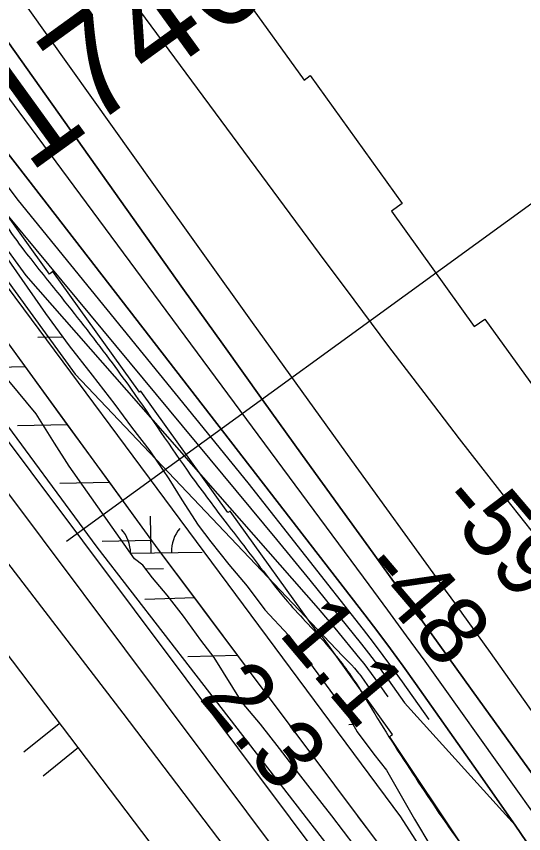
# Model space of a CAD drawing. Extents: x 3892998 to 3931244, y 278583 to 304547.
# Drawn here: x 3911439 to 3911934, y 288119 to 288917 of the extents above; entities that cross this region are included whole.
import ezdxf

# ---------------------------------------------------------------- set-up
doc = ezdxf.new("R2010")
doc.units = 0
for name, color, linetype in [('V-LEVE-TOET', 7, 'Continuous'), ('V-RIVR-EDGE', 7, 'Continuous'), ('V-RIVR-RANG', 7, 'Continuous'), ('V-ROAD-CNTR', 7, 'Continuous'), ('V-RRAP-FSHR', 7, 'Continuous'), ('V-RRAP-RVMT', 7, 'Continuous'), ('V-SURV-IDEN', 7, 'Continuous'), ('V-SURV-LINE', 7, 'Continuous'), ('V-TOPO-DPTH', 7, 'Continuous'), ('V-TOPO-MAJR', 7, 'Continuous'), ('V-TOPO-MINR', 7, 'Continuous'), ('V-TOPO-WATR', 7, 'Continuous'), ('V-WETL-SWMP', 7, 'Continuous')]:
    doc.layers.add(name, color=color, linetype=linetype)

msp = doc.modelspace()

# ---------------------------------------------------------------- linework, layer by layer
at = {"layer": 'V-LEVE-TOET'}
for points in [[(3910461.33, 289811.84), (3910628.36, 289591.3), (3910849.12, 289281.45), (3911091.81, 288969.64), (3911307.85, 288682.5), (3911517.23, 288398.5), (3911743.07, 288106.66), (3911912.06, 287856.35), (3912092.06, 287562.14), (3912212.05, 287361.96), (3912215.58, 287348.24), (3912217.56, 287327.47), (3912216.78, 287307.88), (3912213.65, 287294.56), (3912212.87, 287280.06), (3912210.53, 287267.13), (3912206.62, 287249.1), (3912208.19, 287229.11), (3912212.51, 287213.84), (3912244.72, 287037.12), (3912258.46, 286987.36), (3912297.39, 286872.29), (3912299.97, 286844.45)], [(3910378.46, 289800.36), (3910604.3, 289498.34), (3910825.83, 289187.7), (3910970.9, 289000.06), (3911108.14, 288812.82), (3911171.65, 288734.86), (3911181.06, 288722.33), (3911187.73, 288714.89), (3911192.82, 288707.84), (3911200.67, 288696.08), (3911205.76, 288690.6), (3911212.04, 288681.59), (3911221.84, 288665.53), (3911335.16, 288506.09), (3911542.57, 288236.2), (3911714.3, 288010.56), (3911862.91, 287789.62), (3911999.38, 287569.46), (3912128.39, 287357.13)]]:
    msp.add_lwpolyline(points, dxfattribs=at)
at = {"layer": 'V-RIVR-EDGE'}
msp.add_spline([(3909865.84, 290928.21), (3909862.62, 290923.11), (3909860.68, 290922.62), (3909860.67, 290920.68), (3909870.35, 290905.12), (3909881.93, 290877.89), (3909893.54, 290856.5), (3909906.13, 290843.84), (3909921.61, 290817.58), (3909937.09, 290794.71), (3909948.22, 290777.2), (3909977.73, 290734.39), (3910003.37, 290694.51), (3910040.65, 290645.85), (3910078.4, 290595.25), (3910114.21, 290544.17), (3910151.48, 290493.58), (3910181.95, 290444.45), (3910200.82, 290413.32), (3910226.93, 290368.58), (3910256.93, 290323.83), (3910278.7, 290289.3), (3910307.74, 290250.37), (3910325.16, 290226.53), (3910363.87, 290167.19), (3910391.44, 290124.87), (3910427.73, 290068.94), (3910449.5, 290036.83), (3910504.18, 289956.56), (3910522.07, 289926.9), (3910550.12, 289879.72), (3910562.21, 289857.35), (3910573.34, 289842.27), (3910610.65, 289806.73), (3910620.82, 289794.07), (3910623.21, 289779.99), (3910634.83, 289764.42), (3910664.83, 289724.03), (3910692.43, 289689.49), (3910710.83, 289668.07), (3910721.01, 289660.28), (3910770.89, 289605.28), (3910782.51, 289588.74), (3910807.66, 289548.37), (3910835.72, 289503.62), (3910862.83, 289470.04), (3910892.35, 289425.78), (3910920.41, 289383.46), (3910947.99, 289342.6), (3910968.78, 289304.67), (3911000.23, 289260.88), (3911019.59, 289231.7), (3911055.91, 289191.3), (3911085.45, 289159.66), (3911118.86, 289116.84), (3911139.19, 289091.05), (3911160.97, 289062.35), (3911184.19, 289025.87), (3911223.42, 288981.58), (3911281.53, 288916.36), (3911313, 288876.94), (3911328.5, 288859.42), (3911346.41, 288837.53), (3911371.58, 288801.04), (3911404.48, 288751.91), (3911426.73, 288715.43), (3911446.57, 288687.7), (3911479.01, 288646.83), (3911529.35, 288582.12), (3911550.65, 288552.92), (3911609.2, 288468.28), (3911644.54, 288421.09), (3911676.97, 288378.76), (3911701.17, 288348.1), (3911741.37, 288303.81), (3911770.9, 288264.88), (3911788.8, 288235.7), (3911834.27, 288164.69), (3911857.49, 288130.15), (3911884.6, 288092.69), (3911915.56, 288045.51), (3911921.85, 288035.78), (3911928.64, 288029.93), (3911972.62, 287945.81), (3911992.92, 287906.42), (3912000.64, 287886.98), (3912014.67, 287866.55), (3912026.77, 287848.06), (3912066.44, 287785.32), (3912084.8, 287750.79), (3912094.47, 287732.8), (3912094.94, 287726), (3912096.85, 287711.43), (3912096.35, 287704.63), (3912095.36, 287700.26), (3912088.55, 287695.91), (3912085.64, 287696.89), (3912073.03, 287702.26), (3912062.35, 287706.17), (3912054.1, 287706.19), (3912051.18, 287704.26), (3912049.22, 287697.95), (3912054.05, 287685.8), (3912068.56, 287663.91), (3912113.05, 287586.58), (3912136.73, 287540.87), (3912153.66, 287513.63), (3912163.84, 287503.9), (3912187.57, 287479.56), (3912207.42, 287453.28), (3912216.14, 287445.98), (3912226.8, 287436.24), (3912240.84, 287416.78), (3912253.42, 287397.81), (3912271.31, 287366.2), (3912283.87, 287341.4), (3912284.84, 287338.97), (3912290.18, 287337.98), (3912303.79, 287344.26), (3912317.4, 287350.54), (3912319.83, 287350.54), (3912322.75, 287350.53), (3912327.59, 287345.66), (3912328.54, 287338.37), (3912335.79, 287321.36), (3912348.36, 287299.96), (3912369.18, 287275.14), (3912380.33, 287265.4), (3912402.15, 287253.21), (3912416.69, 287243.46), (3912434.16, 287238.07), (3912456.94, 287220.05), (3912481.62, 287183.56), (3912501.93, 287148.06), (3912512.56, 287124.73), (3912531.4, 287085.83), (3912550.27, 287059.56), (3912569.64, 287034.26), (3912593.34, 286996.8), (3912613.67, 286968.1), (3912632.04, 286936.49), (3912645.1, 286912.66), (3912660.58, 286888.83), (3912675.09, 286867.42), (3912698.32, 286835.31), (3912720.05, 286784.75), (3912736.96, 286747.81), (3912742.28, 286740.02), (3912755.33, 286715.22), (3912761.6, 286696.75), (3912774.14, 286660.3), (3912779.9, 286635.52), (3912793.38, 286585.46), (3912797.22, 286569.43), (3912803.96, 286543.67), (3912804.41, 286532.02)], degree=3, dxfattribs=at)
at = {"layer": 'V-RIVR-RANG'}
msp.add_line((3911487.51, 288404.3), (3912021.53, 288792.14), dxfattribs=at)
at = {"layer": 'V-ROAD-CNTR'}
for points in [[(3911451.9, 288264.76), (3911143.16, 288672.01)], [(3911741.6, 287882.64), (3911451.9, 288264.76)], [(3911445.95, 288198.52), (3911480.37, 288226.41)], [(3911464.84, 288175.22), (3911499.25, 288203.1)]]:
    msp.add_lwpolyline(points, dxfattribs=at)
at = {"layer": 'V-RRAP-FSHR'}
for p, q in [((3911447.35, 288574.63), (3911398.52, 288573.68)), ((3911488.6, 288518.08), (3911439.77, 288517.13)), ((3911529.85, 288461.52), (3911481.03, 288460.58)), ((3911571.1, 288404.97), (3911522.28, 288404.03)), ((3911612.94, 288348.85), (3911564.13, 288347.31)), ((3911654.88, 288292.81), (3911606.07, 288291.26))]:
    msp.add_line(p, q, dxfattribs=at)
for points in [[(3906808.74, 295087.99), (3907517.52, 294079.97), (3908118.59, 293281.66), (3908235.46, 293171.33), (3908399.7, 292987.45), (3908497.62, 292843.41), (3908620.81, 292699.37), (3908781.89, 292472.59), (3908840.15, 292360.99), (3908947.12, 292209.3), (3909156.95, 291945.83), (3909268.04, 291726.28), (3910057.13, 290568.32), (3910757.48, 289562.21), (3911229.42, 288921.63), (3911814.1, 288135.16), (3912099.79, 287690.36), (3912357.66, 287495.41), (3912493.3, 287323.29)], [(3911447.35, 288574.63), (3911412.62, 288622.24), (3911405.7, 288630.88)], [(3911793.39, 288107.71), (3911577.3, 288396.46), (3911412.62, 288622.24)], [(3911488.6, 288518.08), (3911447.35, 288574.63)], [(3911529.85, 288461.52), (3911488.6, 288518.08)], [(3911571.1, 288404.97), (3911529.85, 288461.52)], [(3911655.98, 288291.34), (3911654.88, 288292.81), (3911612.94, 288348.85), (3911577.3, 288396.46), (3911571.1, 288404.97)], [(3911780.7, 288124.68), (3911772.41, 288135.75)], [(3911821.91, 288068.1), (3911820.58, 288069.96), (3911793.39, 288107.71), (3911780.7, 288124.68)]]:
    msp.add_lwpolyline(points, dxfattribs=at)
at = {"layer": 'V-RRAP-RVMT'}
for p, q in [((3911642.08, 288962.53), (3911719.69, 288854.53)), ((3911719.69, 288854.53), (3911725.84, 288858.97)), ((3911725.84, 288858.97), (3911815.51, 288734.19)), ((3911470.9, 288665.16), (3911388.25, 288780.18)), ((3911815.51, 288734.19), (3911805, 288726.66)), ((3911805, 288726.66), (3911886.04, 288613.84)), ((3911474.3, 288667.59), (3911470.9, 288665.16)), ((3911558.92, 288549.81), (3911474.3, 288667.59)), ((3911886.04, 288613.84), (3911896.49, 288621.2)), ((3911896.49, 288621.2), (3911980.95, 288503.58)), ((3911560.23, 288550.75), (3911558.92, 288549.81)), ((3911645.38, 288432.27), (3911560.23, 288550.75)), ((3911647.38, 288433.73), (3911645.38, 288432.27)), ((3911733.02, 288314.55), (3911647.38, 288433.73)), ((3911734.34, 288315.48), (3911733.02, 288314.55)), ((3911806.13, 288215.5), (3911734.34, 288315.48)), ((3911803.35, 288213.66), (3911806.13, 288215.5)), ((3911880.59, 288097.84), (3911803.35, 288213.66))]:
    msp.add_line(p, q, dxfattribs=at)
at = {"layer": 'V-SURV-LINE'}
for points in [[(3911249.49, 288742.88), (3911807.16, 287998.89)], [(3911783.17, 287980.88), (3911225.5, 288724.87)]]:
    msp.add_lwpolyline(points, dxfattribs=at)
at = {"layer": 'V-TOPO-DPTH'}
for points in [[(3911925.9, 288126.85), (3911885.72, 288184.51), (3911828.71, 288265.2), (3911816.56, 288282.18), (3911804.27, 288299.06), (3911791.77, 288315.78), (3911779.14, 288332.41), (3911449.71, 288757.87), (3911422.3, 288792.59), (3911395.21, 288827.56), (3911368.6, 288862.91), (3911342.32, 288898.5), (3911277.9, 288987.01), (3911219.92, 289067.22), (3911162.27, 289147.68), (3911105.14, 289228.51), (3911048.36, 289309.58), (3910742.08, 289749.85), (3910741.25, 289751.04), (3910740.42, 289752.24), (3910737.92, 289755.8), (3910736.25, 289758.18), (3910735.41, 289759.37), (3910292.55, 290389.03)], [(3910555.26, 289949.43), (3910605.96, 289876.17), (3910673.59, 289778.48), (3910690.48, 289754.07), (3910707.37, 289729.66), (3910724.25, 289705.25), (3910741.13, 289680.83), (3910829.7, 289552.66), (3910891.17, 289464.38), (3910953.06, 289376.39), (3911015.57, 289288.85), (3911078.51, 289201.6), (3911404.96, 288752.45), (3911692.85, 288405.95), (3911725.28, 288366.32), (3911775.72, 288303.68), (3911782.54, 288295.05), (3911789.25, 288286.33), (3911795.79, 288277.49), (3911802.23, 288268.57), (3911817.89, 288246.4), (3911925.9, 288126.85)], [(3912243.26, 287639.83), (3912042.86, 287951.48), (3912004.47, 288010.34), (3911965.56, 288068.85), (3911925.9, 288126.85), (3911885.72, 288184.51), (3911828.71, 288265.2), (3911816.56, 288282.18), (3911804.27, 288299.06), (3911791.77, 288315.78), (3911779.14, 288332.41), (3911449.71, 288757.87), (3911422.3, 288792.59), (3911395.21, 288827.56), (3911368.6, 288862.91), (3911342.32, 288898.5), (3911277.9, 288987.01)], [(3912424.78, 287515.4), (3912321.4, 287653.7), (3912312.93, 287665.07), (3912304.5, 287676.46), (3912296.11, 287687.88), (3912287.74, 287699.32), (3912242.37, 287761.65), (3912211.38, 287804.29), (3912180.43, 287846.97), (3912149.56, 287889.7), (3912118.73, 287932.47), (3911884.03, 288258.64), (3911859.88, 288292.15), (3911835.72, 288325.65), (3911811.51, 288359.12), (3911787.28, 288392.57), (3911757.3, 288433.9), (3911718.14, 288488.06), (3911679.09, 288542.3), (3911640.2, 288596.65), (3911601.41, 288651.08), (3911381.97, 288959.97)], [(3912424.78, 287515.4), (3912321.4, 287653.7), (3912312.93, 287665.07), (3912304.5, 287676.46), (3912296.11, 287687.88), (3912287.74, 287699.32), (3912242.37, 287761.65), (3912211.38, 287804.29), (3912180.43, 287846.97), (3912149.56, 287889.7), (3912118.73, 287932.47), (3911884.03, 288258.64), (3911859.88, 288292.15), (3911835.72, 288325.65), (3911811.51, 288359.12), (3911787.28, 288392.57), (3911757.3, 288433.9), (3911718.14, 288488.06), (3911679.09, 288542.3), (3911640.2, 288596.65), (3911601.41, 288651.08), (3911381.97, 288959.97)], [(3911368.02, 288922.76), (3911386.19, 288897.9), (3911404.39, 288873.08), (3911422.65, 288848.29), (3911440.95, 288823.54), (3911783.09, 288361.72), (3911801.38, 288336.89), (3911819.58, 288312.01), (3911837.65, 288287.02), (3911855.63, 288261.97), (3911960.51, 288115.04), (3912014.54, 288038.95), (3912068.32, 287962.69), (3912121.73, 287886.16), (3912174.88, 287809.46), (3912246.92, 287704.94), (3912263.89, 287680.38), (3912280.9, 287655.85), (3912297.97, 287631.36), (3912315.07, 287606.89), (3912334.93, 287578.56)], [(3911368.02, 288922.76), (3911386.19, 288897.9), (3911404.39, 288873.08), (3911422.65, 288848.29), (3911440.95, 288823.54), (3911783.09, 288361.72), (3911801.38, 288336.89), (3911819.58, 288312.01), (3911837.65, 288287.02), (3911855.63, 288261.97), (3911960.51, 288115.04), (3912014.54, 288038.95), (3912068.32, 287962.69), (3912121.73, 287886.16), (3912174.88, 287809.46), (3912246.92, 287704.94), (3912263.89, 287680.38), (3912280.9, 287655.85), (3912297.97, 287631.36), (3912315.07, 287606.89), (3912334.93, 287578.56), (3912431.2, 287506.73)]]:
    msp.add_lwpolyline(points, dxfattribs=at)
at = {"layer": 'V-TOPO-MAJR'}
msp.add_lwpolyline([(3911429.7, 288953.49), (3911572.64, 288752.65), (3911620.79, 288685.16), (3911669.05, 288617.75), (3911717.46, 288550.45), (3911765.98, 288483.22), (3911852.33, 288363.88), (3911857.74, 288356.38), (3911863.16, 288348.88), (3911868.57, 288341.37), (3911873.97, 288333.86), (3911901.47, 288295.58), (3911920.53, 288268.86), (3911939.47, 288242.06), (3911958.25, 288215.14), (3911976.9, 288188.14), (3912131.32, 287963.14)], dxfattribs=at)
at = {"layer": 'V-TOPO-MINR'}
for points in [[(3910470.75, 290037.41), (3910655.69, 289768.51), (3910673.04, 289743.28), (3910690.39, 289718.07), (3910707.75, 289692.85), (3910725.11, 289667.64), (3910769.3, 289603.5), (3910808.97, 289546.38), (3910848.93, 289489.45), (3910889.31, 289432.83), (3910929.97, 289376.4), (3911447.73, 288663.68), (3911733.38, 288338.54), (3911749.73, 288319.21), (3911774.26, 288289.51), (3911778.07, 288284.79), (3911781.81, 288280.02), (3911785.43, 288275.16), (3911788.99, 288270.25), (3911801.6, 288252.39)], [(3910555.26, 289949.43), (3910605.96, 289876.17), (3910673.59, 289778.48), (3910690.48, 289754.07), (3910707.37, 289729.66), (3910724.25, 289705.25), (3910741.13, 289680.83), (3910829.7, 289552.66), (3910891.17, 289464.38), (3910953.06, 289376.39), (3911015.57, 289288.85), (3911078.51, 289201.6), (3911404.96, 288752.45), (3911692.85, 288405.95), (3911725.28, 288366.32), (3911775.72, 288303.68), (3911782.54, 288295.05), (3911789.25, 288286.33), (3911795.79, 288277.49), (3911802.23, 288268.57), (3911817.89, 288246.4)], [(3910592.37, 289930.01), (3910618.71, 289892.22), (3910645.05, 289854.43), (3910671.39, 289816.65), (3910678.57, 289806.35), (3910701.31, 289773.7), (3910724.03, 289741.04), (3910746.73, 289708.36), (3910769.41, 289675.67), (3910890.21, 289501.41), (3910973.68, 289381.87), (3911057.7, 289262.71), (3911142.51, 289144.12), (3911227.87, 289025.91), (3911369.11, 288831.69), (3911404.47, 288784.14), (3911440.49, 288737.1), (3911664.74, 288461.17), (3911777.35, 288317.99), (3911787.11, 288305.38), (3911796.74, 288292.68), (3911806.17, 288279.83), (3911815.47, 288266.88), (3911841.52, 288230.02)], [(3911474.04, 289037.88), (3911734.33, 288685.42), (3911768.21, 288639.88), (3911802.31, 288594.51), (3911836.73, 288549.39), (3911871.37, 288504.43), (3911892.19, 288477.61), (3911916.68, 288446.26), (3911941.3, 288415.02), (3911966.11, 288383.93), (3911991.06, 288352.94), (3912018.23, 288319.41), (3912056.48, 288271.45), (3912094.24, 288223.1), (3912131.26, 288174.18), (3912167.78, 288124.89), (3912377.1, 287837.72), (3912399.07, 287807.95)], [(3911277.9, 288987.01), (3911342.32, 288898.5), (3911368.6, 288862.91), (3911395.21, 288827.56), (3911422.3, 288792.59), (3911449.71, 288757.87), (3911779.14, 288332.41), (3911791.77, 288315.78), (3911804.27, 288299.06), (3911816.56, 288282.18), (3911828.71, 288265.2), (3911885.72, 288184.51), (3911925.9, 288126.85), (3911965.56, 288068.85), (3912004.47, 288010.34), (3912042.86, 287951.48), (3912243.26, 287639.83)], [(3911381.97, 288959.97), (3911601.41, 288651.08), (3911640.2, 288596.65), (3911679.09, 288542.3), (3911718.14, 288488.06), (3911757.3, 288433.9), (3911787.28, 288392.57), (3911811.51, 288359.12), (3911835.72, 288325.65), (3911859.88, 288292.15), (3911884.03, 288258.64), (3912118.73, 287932.47), (3912149.56, 287889.7), (3912180.43, 287846.97), (3912211.38, 287804.29), (3912242.37, 287761.65), (3912287.74, 287699.32), (3912296.11, 287687.88), (3912304.5, 287676.46), (3912312.93, 287665.07), (3912321.4, 287653.7), (3912424.78, 287515.4)], [(3911368.02, 288922.76), (3911386.19, 288897.9), (3911404.39, 288873.08), (3911422.65, 288848.29), (3911440.95, 288823.54), (3911783.09, 288361.72), (3911801.38, 288336.89), (3911819.58, 288312.01), (3911837.65, 288287.02), (3911855.63, 288261.97), (3911960.51, 288115.04), (3912014.54, 288038.95), (3912068.32, 287962.69), (3912121.73, 287886.16), (3912174.88, 287809.46), (3912246.92, 287704.94), (3912263.89, 287680.38), (3912280.9, 287655.85), (3912297.97, 287631.36), (3912315.07, 287606.89), (3912334.93, 287578.56)]]:
    msp.add_lwpolyline(points, dxfattribs=at)
at = {"layer": 'V-TOPO-WATR'}
msp.add_lwpolyline([(3910317.86, 290226.1), (3910637.36, 289758.52), (3910655.23, 289732.39), (3910673.11, 289706.26), (3910691.01, 289680.15), (3910708.93, 289654.05), (3910726.96, 289628.02), (3910745.12, 289602.1), (3910763.48, 289576.31), (3910781.99, 289550.62), (3911495.88, 288567.49), (3911757.25, 288292.43), (3911760.31, 288289.51), (3911763.3, 288286.52), (3911766.17, 288283.41), (3911768.97, 288280.24), (3911772.99, 288275.49), (3911773.71, 288274.63), (3911775.09, 288272.85), (3911775.75, 288271.94), (3911778.82, 288267.59), (3911780.96, 288264.46), (3911782.94, 288261.46)], dxfattribs=at)
at = {"layer": 'V-WETL-SWMP'}
for p, q in [((3911459.68, 288603.59), (3911483.62, 288604.01)), ((3911570.19, 288392.87), (3911569.57, 288428.87)), ((3911550.11, 288392.52), (3911620.19, 288393.74)), ((3911564.95, 288377.35), (3911582.46, 288377.65)), ((3911763.59, 288225.38), (3911767.57, 288225.45))]:
    msp.add_line(p, q, dxfattribs=at)
for points in [[(3911410.07, 288708.01), (3911466.9, 288626.6), (3911490.18, 288595.13), (3911512.78, 288566.4), (3911534.69, 288537.67), (3911551.12, 288515.78), (3911568.93, 288492.52), (3911587.41, 288465.15), (3911600.43, 288444.63), (3911616.18, 288420), (3911628.5, 288403.58), (3911646.3, 288381.69), (3911664.1, 288360.49), (3911681.22, 288337.23), (3911704.5, 288312.6), (3911725.04, 288285.92), (3911761.33, 288236.67), (3911771.6, 288218.2), (3911788.04, 288196.3), (3911800.36, 288180.57), (3911813.38, 288157.99), (3911827.76, 288132.68), (3911843.51, 288106)], [(3911769.6, 288105.97), (3911747.01, 288136.07), (3911727.83, 288160.01), (3911712.09, 288180.53), (3911695.65, 288201.74), (3911677.17, 288225.68), (3911659.36, 288246.89), (3911631.97, 288290.67), (3911618.96, 288307.77), (3911601.84, 288331.03), (3911586.1, 288351.56), (3911571.72, 288368.66), (3911562.13, 288380.97), (3911553.92, 288387.13), (3911490.23, 288477.43), (3911475.85, 288500.01), (3911458.05, 288528.74), (3911431.35, 288560.89)]]:
    msp.add_lwpolyline(points, dxfattribs=at)
for centre, start, end in [((3911514.95, 288392.39), 0.21988, 41.76354), ((3911625.42, 288394.3), 140.21988, 181.76354)]:
    msp.add_arc(centre, 35.25, start, end, dxfattribs=at)

# ---------------------------------------------------------------- texts
at = {"layer": 'V-RIVR-RANG'}
for s, rotation, p in [('-59', 310.39561, (3911847.89, 288440.91)), ('-48', 310.39561, (3911772.42, 288375.29)), ('1.1', 310.10833, (3911693.58, 288314.28)), ('2.3', 310.10833, (3911615.73, 288251.48))]:
    msp.add_text(s, height=67, rotation=rotation, dxfattribs=at).set_placement(p)
at = {"layer": 'V-SURV-IDEN'}
msp.add_text('1746+96.8', height=100, rotation=35.86528, dxfattribs=at).set_placement((3911450.82, 288763.09))

doc.saveas('drawing.dxf')
